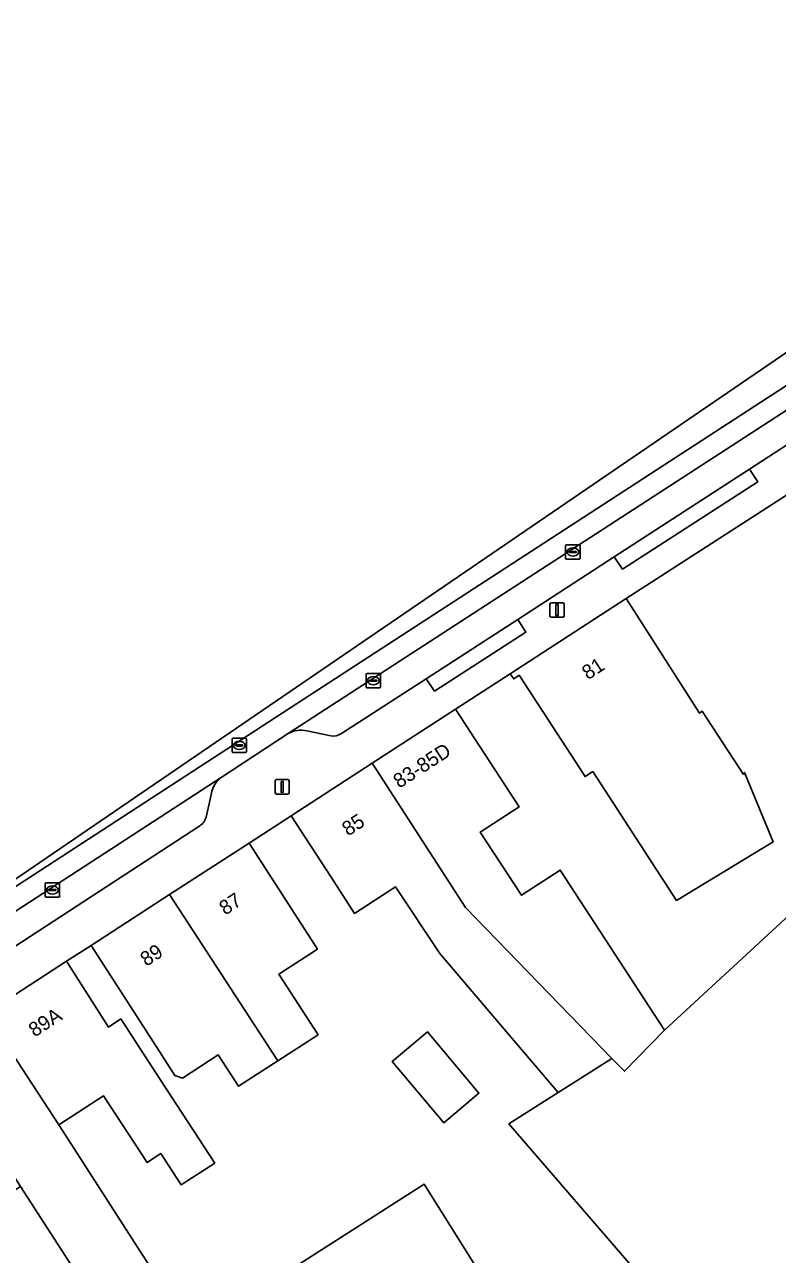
# Model space of a CAD drawing. Extents: x 159499 to 160349, y 382524 to 383273.
# Drawn here: x 159593.8 to 159645.8, y 383025.4 to 383110.5 of the extents above; entities that cross this region are included whole.
import ezdxf

# ---------------------------------------------------------------- set-up
doc = ezdxf.new("R2010")
doc.units = 0
for name, color, linetype in [('IMGEO_Erf', 7, 'Continuous'), ('IMGEO_Fietspad_gesloten', 7, 'Continuous'), ('IMGEO_Kolk', 7, 'Continuous'), ('IMGEO_Lichtmast', 7, 'Continuous'), ('IMGEO_Pand', 7, 'Continuous'), ('IMGEO_Pand_nummerreeks', 7, 'Continuous'), ('IMGEO_Parkeervlak_open', 7, 'Continuous'), ('IMGEO_Rijbaan_lokaal_gesloten', 7, 'Continuous'), ('IMGEO_Rijbaan_lokaal_open', 7, 'Continuous'), ('IMGEO_Rioolput', 7, 'Continuous'), ('IMGEO_Voetpad_open', 7, 'Continuous')]:
    doc.layers.add(name, color=color, linetype=linetype)

msp = doc.modelspace()

# ---------------------------------------------------------------- linework, layer by layer
at = {"layer": 'IMGEO_Erf'}
for points in [[(159646.126, 383077.716), (159635.381, 383070.759), (159640.436, 383062.834), (159640.637, 383062.964), (159643.476, 383058.598), (159643.546, 383058.737), (159645.528, 383053.927), (159638.861, 383049.879), (159633.067, 383058.793), (159632.533, 383058.445), (159627.972, 383065.458), (159627.598, 383065.208), (159627.36, 383065.564), (159623.573, 383063.107), (159627.974, 383056.353), (159625.292, 383054.608), (159628.138, 383050.233), (159630.82, 383051.977), (159638.017, 383040.912), (159651.431, 383053.278)], [(159627.256, 383034.416), (159629.723, 383035.994), (159630.675, 383036.596), (159627.078, 383040.822), (159622.488, 383046.215), (159619.43, 383050.816), (159616.599, 383048.975), (159614.972, 383051.477), (159612.212, 383055.722), (159609.308, 383053.844), (159614.025, 383046.501), (159611.358, 383044.768), (159614.071, 383040.592), (159611.284, 383038.781), (159608.578, 383037.023), (159607.173, 383039.187), (159604.697, 383037.594), (159604.17, 383037.765), (159603.105, 383039.424), (159598.389, 383046.77), (159596.69, 383045.666), (159599.579, 383041.118), (159600.437, 383041.676), (159603.167, 383037.488), (159606.935, 383031.705), (159605.337, 383030.663), (159604.616, 383030.193), (159603.198, 383032.37), (159602.25, 383031.752), (159599.239, 383036.37), (159596.147, 383034.355), (159604.136, 383021.944)], [(159608.037, 383021.672), (159609.307, 383022.512), (159621.4, 383030.261), (159635.355, 383008.004), (159635.632, 383008.168), (159645.1, 383013.771), (159641.831, 383017.554), (159627.256, 383034.416)], [(159599.831, 383020.269), (159593.507, 383030.078), (159591.519, 383028.798), (159589.515, 383027.507), (159588.098, 383029.67), (159585.936, 383028.26), (159588.736, 383023.968)]]:
    msp.add_lwpolyline(points, dxfattribs=at)
msp.add_lwpolyline([(159622.775, 383034.502), (159619.2, 383038.744), (159621.633, 383040.794), (159625.19, 383036.538)], close=True, dxfattribs=at)
at = {"layer": 'IMGEO_Fietspad_gesloten'}
for points in [[(159559.232, 383027.069), (159560.278, 383027.743), (159607.448, 383058.44), (159612.015, 383061.42), (159670.445, 383099.353), (159673.733, 383101.471), (159687.592, 383110.468)], [(159657.783, 383092.738), (159655.033, 383090.963), (159650.536, 383088.143), (159613.053, 383063.788), (159579.577, 383042.002), (159577.133, 383040.415), (159563.892, 383031.364), (159552.836, 383023.807)]]:
    msp.add_lwpolyline(points, dxfattribs=at)
at = {"layer": 'IMGEO_Kolk'}
for p, q in [((159631.19, 383073.557), (159631.19, 383074.409)), ((159631.265, 383074.483), (159632.117, 383074.483)), ((159631.449, 383073.977), (159631.449, 383073.989)), ((159631.887, 383073.94), (159631.489, 383073.94)), ((159631.492, 383074.026), (159631.89, 383074.026)), ((159631.678, 383074.263), (159631.703, 383074.263)), ((159631.933, 383073.989), (159631.933, 383073.977)), ((159632.191, 383074.409), (159632.191, 383073.557)), ((159632.117, 383073.483), (159631.265, 383073.483)), ((159631.701, 383073.703), (159631.676, 383073.703)), ((159617.395, 383064.658), (159617.395, 383065.51)), ((159617.47, 383065.584), (159618.322, 383065.584)), ((159617.883, 383065.364), (159617.908, 383065.364)), ((159618.396, 383065.51), (159618.396, 383064.658)), ((159618.322, 383064.584), (159617.47, 383064.584)), ((159617.654, 383065.078), (159617.654, 383065.09)), ((159618.092, 383065.041), (159617.694, 383065.041)), ((159617.697, 383065.127), (159618.095, 383065.127)), ((159617.906, 383064.804), (159617.881, 383064.804)), ((159618.138, 383065.09), (159618.138, 383065.078)), ((159595.211, 383050.172), (159595.211, 383051.024)), ((159595.286, 383051.098), (159596.138, 383051.098)), ((159595.699, 383050.878), (159595.724, 383050.878)), ((159596.212, 383051.024), (159596.212, 383050.172)), ((159596.138, 383050.098), (159595.286, 383050.098)), ((159595.47, 383050.592), (159595.47, 383050.604)), ((159595.908, 383050.555), (159595.51, 383050.555)), ((159595.513, 383050.641), (159595.911, 383050.641)), ((159595.722, 383050.318), (159595.697, 383050.318)), ((159595.954, 383050.604), (159595.954, 383050.592))]:
    msp.add_line(p, q, dxfattribs=at)
for points in [[(159631.19, 383073.557), (159631.19, 383074.409)], [(159631.265, 383074.483), (159632.117, 383074.483)], [(159632.191, 383074.409), (159632.191, 383073.557)], [(159632.117, 383073.483), (159631.265, 383073.483)], [(159617.395, 383064.658), (159617.395, 383065.51)], [(159617.47, 383065.584), (159618.322, 383065.584)], [(159618.396, 383065.51), (159618.396, 383064.658)], [(159618.322, 383064.584), (159617.47, 383064.584)], [(159595.211, 383050.172), (159595.211, 383051.024)], [(159595.286, 383051.098), (159596.138, 383051.098)], [(159596.212, 383051.024), (159596.212, 383050.172)], [(159596.138, 383050.098), (159595.286, 383050.098)]]:
    msp.add_lwpolyline(points, dxfattribs=at)
for centre, radius, start, end in [((159631.267, 383074.407), 0.0765, 91.55205, 178.44795), ((159631.267, 383074.407), 0.0765, 91.55205, 178.44795), ((159631.489, 383073.986), 0.0403, 85.87752, 175.75265), ((159631.486, 383073.976), 0.0366, 178.93798, 274.71019), ((159631.89, 383073.983), 0.043, 264.86636, 352.45326), ((159631.894, 383073.988), 0.0386, 1.73085, 96.63898), ((159632.115, 383074.407), 0.0765, 1.55205, 88.44795), ((159632.115, 383074.407), 0.0765, 1.55205, 88.44795), ((159631.267, 383073.559), 0.0765, 181.55205, 268.44795), ((159631.267, 383073.559), 0.0765, 181.55205, 268.44795), ((159632.115, 383073.559), 0.0765, 271.55205, 358.44795), ((159632.115, 383073.559), 0.0765, 271.55205, 358.44795), ((159617.472, 383065.508), 0.0765, 91.55205, 178.44795), ((159617.472, 383065.508), 0.0765, 91.55205, 178.44795), ((159618.32, 383065.508), 0.0765, 1.55205, 88.44795), ((159618.32, 383065.508), 0.0765, 1.55205, 88.44795), ((159617.472, 383064.66), 0.0765, 181.55205, 268.44795), ((159617.472, 383064.66), 0.0765, 181.55205, 268.44795), ((159617.694, 383065.087), 0.0403, 85.87752, 175.75265), ((159617.691, 383065.077), 0.0366, 178.93798, 274.71019), ((159618.095, 383065.084), 0.043, 264.86636, 352.45326), ((159618.099, 383065.089), 0.0386, 1.73085, 96.63898), ((159618.32, 383064.66), 0.0765, 271.55205, 358.44795), ((159618.32, 383064.66), 0.0765, 271.55205, 358.44795), ((159595.288, 383051.022), 0.0765, 91.55205, 178.44795), ((159595.288, 383051.022), 0.0765, 91.55205, 178.44795), ((159596.136, 383051.022), 0.0765, 1.55205, 88.44795), ((159596.136, 383051.022), 0.0765, 1.55205, 88.44795), ((159595.288, 383050.174), 0.0765, 181.55205, 268.44795), ((159595.288, 383050.174), 0.0765, 181.55205, 268.44795), ((159595.51, 383050.601), 0.0403, 85.87752, 175.75265), ((159595.507, 383050.591), 0.0366, 178.93798, 274.71019), ((159595.911, 383050.598), 0.043, 264.86636, 352.45326), ((159595.915, 383050.603), 0.0386, 1.73085, 96.63898), ((159596.136, 383050.174), 0.0765, 271.55205, 358.44795), ((159596.136, 383050.174), 0.0765, 271.55205, 358.44795)]:
    msp.add_arc(centre, radius, start, end, dxfattribs=at)
for centre, major_axis, ratio, start_param, end_param in [((159631.677, 383073.983), (-0.387, 0.002), 0.722429, 4.712389, 7.853982), ((159631.702, 383073.983), (-0.39, 0.002), 0.717154, 1.570796, 4.712389), ((159617.882, 383065.084), (-0.387, 0.002), 0.722429, 4.712389, 7.853982), ((159617.907, 383065.084), (-0.39, 0.002), 0.717154, 1.570796, 4.712389), ((159595.698, 383050.598), (-0.387, 0.002), 0.722429, 4.712389, 7.853982), ((159595.723, 383050.598), (-0.39, 0.002), 0.717154, 1.570796, 4.712389)]:
    msp.add_ellipse(centre, major_axis=major_axis, ratio=ratio, start_param=start_param, end_param=end_param, dxfattribs=at)
at = {"layer": 'IMGEO_Lichtmast'}
for p, q in [((159630.101, 383069.569), (159630.101, 383070.369)), ((159630.101, 383070.369), (159630.101, 383069.569)), ((159630.201, 383070.469), (159630.991, 383070.469)), ((159630.991, 383070.469), (159630.201, 383070.469)), ((159631.091, 383070.369), (159631.091, 383069.569)), ((159631.091, 383069.569), (159631.091, 383070.369)), ((159630.991, 383069.469), (159630.201, 383069.469)), ((159630.201, 383069.469), (159630.991, 383069.469)), ((159611.098, 383057.336), (159611.098, 383058.136)), ((159611.098, 383058.136), (159611.098, 383057.336)), ((159611.198, 383058.236), (159611.988, 383058.236)), ((159611.988, 383058.236), (159611.198, 383058.236)), ((159612.088, 383058.136), (159612.088, 383057.336)), ((159612.088, 383057.336), (159612.088, 383058.136)), ((159611.988, 383057.236), (159611.198, 383057.236)), ((159611.198, 383057.236), (159611.988, 383057.236))]:
    msp.add_line(p, q, dxfattribs=at)
for points in [[(159630.521, 383070.344), (159630.671, 383070.344), (159630.671, 383069.594), (159630.521, 383069.594), (159630.521, 383070.344)], [(159611.518, 383058.111), (159611.668, 383058.111), (159611.668, 383057.361), (159611.518, 383057.361), (159611.518, 383058.111)]]:
    msp.add_lwpolyline(points, dxfattribs=at)
for centre, start, end in [((159630.201, 383070.369), 90, 180), ((159630.201, 383070.369), 90, 180), ((159630.991, 383070.369), 0, 90), ((159630.991, 383070.369), 360, 90), ((159630.201, 383069.569), 180, 270), ((159630.201, 383069.569), 180, 270), ((159630.991, 383069.569), 270, 0), ((159630.991, 383069.569), 270, 0), ((159611.198, 383058.136), 90, 180), ((159611.198, 383058.136), 90, 180), ((159611.988, 383058.136), 0, 90), ((159611.988, 383058.136), 360, 90), ((159611.198, 383057.336), 180, 270), ((159611.198, 383057.336), 180, 270), ((159611.988, 383057.336), 270, 0), ((159611.988, 383057.336), 270, 0)]:
    msp.add_arc(centre, 0.1, start, end, dxfattribs=at)
at = {"layer": 'IMGEO_Pand'}
for points in [[(159635.381, 383070.759), (159627.36, 383065.564), (159627.598, 383065.208), (159627.972, 383065.458), (159632.533, 383058.445), (159633.067, 383058.793), (159638.861, 383049.879), (159645.528, 383053.927), (159643.546, 383058.737), (159643.476, 383058.598), (159640.637, 383062.964), (159640.436, 383062.834)], [(159630.82, 383051.977), (159628.138, 383050.233), (159625.292, 383054.608), (159627.974, 383056.353), (159623.573, 383063.107), (159617.822, 383059.369), (159624.261, 383049.4), (159634.39, 383038.945), (159635.268, 383038.058), (159638.017, 383040.912)], [(159617.822, 383059.369), (159612.212, 383055.722), (159614.972, 383051.477), (159616.599, 383048.975), (159619.43, 383050.816), (159622.488, 383046.215), (159627.078, 383040.822), (159630.675, 383036.596), (159631.993, 383037.429), (159634.39, 383038.945), (159624.261, 383049.4)], [(159603.811, 383050.283), (159611.284, 383038.781), (159614.071, 383040.592), (159611.358, 383044.768), (159614.025, 383046.501), (159609.308, 383053.844)], [(159651.431, 383053.278), (159638.017, 383040.912), (159635.268, 383038.058), (159634.39, 383038.945), (159631.993, 383037.429), (159630.675, 383036.596), (159629.723, 383035.994), (159627.256, 383034.416), (159641.831, 383017.554), (159645.1, 383013.771), (159672.277, 383029.896), (159672.026, 383030.177)], [(159603.811, 383050.283), (159598.389, 383046.77), (159603.105, 383039.424), (159604.17, 383037.765), (159604.697, 383037.594), (159607.173, 383039.187), (159608.578, 383037.023), (159611.284, 383038.781)], [(159603.167, 383037.488), (159600.437, 383041.676), (159599.579, 383041.118), (159596.69, 383045.666), (159591.119, 383042.048), (159596.147, 383034.355), (159599.239, 383036.37), (159602.25, 383031.752), (159603.198, 383032.37), (159604.616, 383030.193), (159605.337, 383030.663), (159606.935, 383031.705)], [(159621.633, 383040.794), (159619.2, 383038.744), (159622.775, 383034.502), (159625.19, 383036.538)], [(159621.4, 383030.261), (159609.307, 383022.512), (159609.564, 383022.268), (159623.224, 383000.858), (159623.323, 383000.702), (159635.177, 383007.713), (159635.443, 383007.863), (159635.355, 383008.004)]]:
    msp.add_lwpolyline(points, close=True, dxfattribs=at)
at = {"layer": 'IMGEO_Parkeervlak_open'}
for points in [[(159670.445, 383099.353), (159612.015, 383061.42)], [(159643.904, 383079.714), (159669.075, 383096.07)], [(159634.55, 383073.649), (159643.904, 383079.714)], [(159627.878, 383069.302), (159634.55, 383073.649)], [(159621.553, 383065.216), (159627.878, 383069.302)], [(159615.691, 383061.422), (159621.553, 383065.216)], [(159613.296, 383061.614), (159614.952, 383061.271)], [(159607.448, 383058.44), (159560.278, 383027.743)], [(159606.329, 383055.649), (159606.701, 383057.29)], [(159590.437, 383044.957), (159605.898, 383055.045)]]:
    msp.add_lwpolyline(points, dxfattribs=at)
for centre, radius, start, end in [((159612.905, 383059.868), 1.789, 77.3802, 119.84315), ((159615.154, 383062.165), 0.916, 257.24861, 305.84797), ((159608.41, 383056.997), 1.734, 123.70157, 170.28572), ((159605.431, 383055.834), 0.917, 300.6224, 348.3561)]:
    msp.add_arc(centre, radius, start, end, dxfattribs=at)
at = {"layer": 'IMGEO_Rijbaan_lokaal_gesloten'}
for points in [[(159654.977, 383093.626), (159577.133, 383040.415)], [(159577.133, 383040.415), (159579.577, 383042.002), (159613.053, 383063.788), (159650.536, 383088.143), (159655.033, 383090.963), (159657.783, 383092.738)]]:
    msp.add_lwpolyline(points, dxfattribs=at)
at = {"layer": 'IMGEO_Rijbaan_lokaal_open'}
msp.add_lwpolyline([(159604.136, 383021.944), (159596.147, 383034.355), (159591.119, 383042.048), (159587.395, 383039.667), (159593.507, 383030.078), (159599.831, 383020.269), (159602.688, 383015.78), (159603.216, 383016.145), (159605.954, 383011.924), (159606.155, 383011.614), (159605.996, 383011.511), (159608.385, 383007.779), (159613.368, 383000), (159615.2, 382997.141), (159615.727, 382996.312), (159621.809, 383000), (159623.224, 383000.858), (159609.564, 383022.268)], dxfattribs=at)
at = {"layer": 'IMGEO_Rioolput'}
for p, q in [((159608.13, 383060.178), (159608.13, 383061.03)), ((159608.205, 383061.104), (159609.057, 383061.104)), ((159609.131, 383061.03), (159609.131, 383060.178)), ((159608.389, 383060.598), (159608.389, 383060.61)), ((159608.827, 383060.561), (159608.429, 383060.561)), ((159608.432, 383060.647), (159608.83, 383060.647)), ((159608.641, 383060.324), (159608.616, 383060.324)), ((159608.618, 383060.884), (159608.643, 383060.884)), ((159608.873, 383060.61), (159608.873, 383060.598)), ((159609.057, 383060.104), (159608.205, 383060.104))]:
    msp.add_line(p, q, dxfattribs=at)
for points in [[(159608.13, 383060.178), (159608.13, 383061.03)], [(159608.205, 383061.104), (159609.057, 383061.104)], [(159609.131, 383061.03), (159609.131, 383060.178)], [(159609.057, 383060.104), (159608.205, 383060.104)]]:
    msp.add_lwpolyline(points, dxfattribs=at)
for centre, radius, start, end in [((159608.207, 383061.028), 0.0765, 91.55205, 178.44795), ((159608.207, 383061.028), 0.0765, 91.55205, 178.44795), ((159609.055, 383061.028), 0.0765, 1.55205, 88.44795), ((159609.055, 383061.028), 0.0765, 1.55205, 88.44795), ((159608.207, 383060.18), 0.0765, 181.55205, 268.44795), ((159608.207, 383060.18), 0.0765, 181.55205, 268.44795), ((159608.429, 383060.607), 0.0403, 85.87752, 175.75265), ((159608.426, 383060.597), 0.0366, 178.93798, 274.71019), ((159608.83, 383060.604), 0.043, 264.86636, 352.45326), ((159608.834, 383060.609), 0.0386, 1.73085, 96.63898), ((159609.055, 383060.18), 0.0765, 271.55205, 358.44795), ((159609.055, 383060.18), 0.0765, 271.55205, 358.44795)]:
    msp.add_arc(centre, radius, start, end, dxfattribs=at)
for centre, major_axis, ratio, start_param, end_param in [((159608.617, 383060.604), (-0.387, 0.002), 0.722429, 4.712389, 7.853982), ((159608.642, 383060.604), (-0.39, 0.002), 0.717154, 1.570796, 4.712389)]:
    msp.add_ellipse(centre, major_axis=major_axis, ratio=ratio, start_param=start_param, end_param=end_param, dxfattribs=at)
at = {"layer": 'IMGEO_Voetpad_open'}
for points in [[(159669.075, 383096.07), (159643.904, 383079.714), (159644.484, 383078.837), (159635.122, 383072.796), (159634.55, 383073.649), (159627.878, 383069.302), (159628.446, 383068.442), (159622.133, 383064.36), (159621.553, 383065.216), (159615.691, 383061.422)], [(159563.163, 383023.911), (159568.383, 383027.302), (159574.012, 383030.96), (159574.845, 383031.499), (159579.027, 383034.22), (159583.31, 383037.008), (159587.395, 383039.667), (159591.119, 383042.048), (159596.69, 383045.666), (159598.389, 383046.77), (159603.811, 383050.283), (159609.308, 383053.844), (159612.212, 383055.722), (159617.822, 383059.369), (159623.573, 383063.107), (159627.36, 383065.564), (159635.381, 383070.759), (159646.126, 383077.716), (159654.53, 383083.209), (159660.146, 383086.879)], [(159612.015, 383061.42), (159607.448, 383058.44)], [(159614.952, 383061.271), (159613.296, 383061.614)], [(159606.701, 383057.29), (159606.329, 383055.649)], [(159605.898, 383055.045), (159590.437, 383044.957), (159591.029, 383044.054), (159586.345, 383041.041), (159585.776, 383041.931), (159563.949, 383027.779)]]:
    msp.add_lwpolyline(points, dxfattribs=at)
for points in [[(159643.904, 383079.714), (159634.55, 383073.649), (159635.122, 383072.796), (159644.484, 383078.837)], [(159627.878, 383069.302), (159621.553, 383065.216), (159622.133, 383064.36), (159628.446, 383068.442)]]:
    msp.add_lwpolyline(points, close=True, dxfattribs=at)
for centre, radius, start, end in [((159612.905, 383059.868), 1.789, 77.3802, 119.84315), ((159615.154, 383062.165), 0.916, 257.24861, 305.84797), ((159608.41, 383056.997), 1.734, 123.70157, 170.28572), ((159605.431, 383055.834), 0.917, 300.6224, 348.3561)]:
    msp.add_arc(centre, radius, start, end, dxfattribs=at)

# ---------------------------------------------------------------- texts
at = {"layer": 'IMGEO_Pand_nummerreeks'}
for s, rotation, p in [('81', 33.02227, (159632.732, 383065.103)), ('83-85D', 33.02529, (159619.688, 383057.6)), ('85', 33.03675, (159616.147, 383054.292)), ('87', 33.01094, (159607.653, 383048.822)), ('89', 33.0081, (159602.2, 383045.279)), ('89A', 33.05966, (159594.48, 383040.386))]:
    msp.add_text(s, height=1, rotation=rotation, dxfattribs=at).set_placement(p)

doc.saveas('drawing.dxf')
